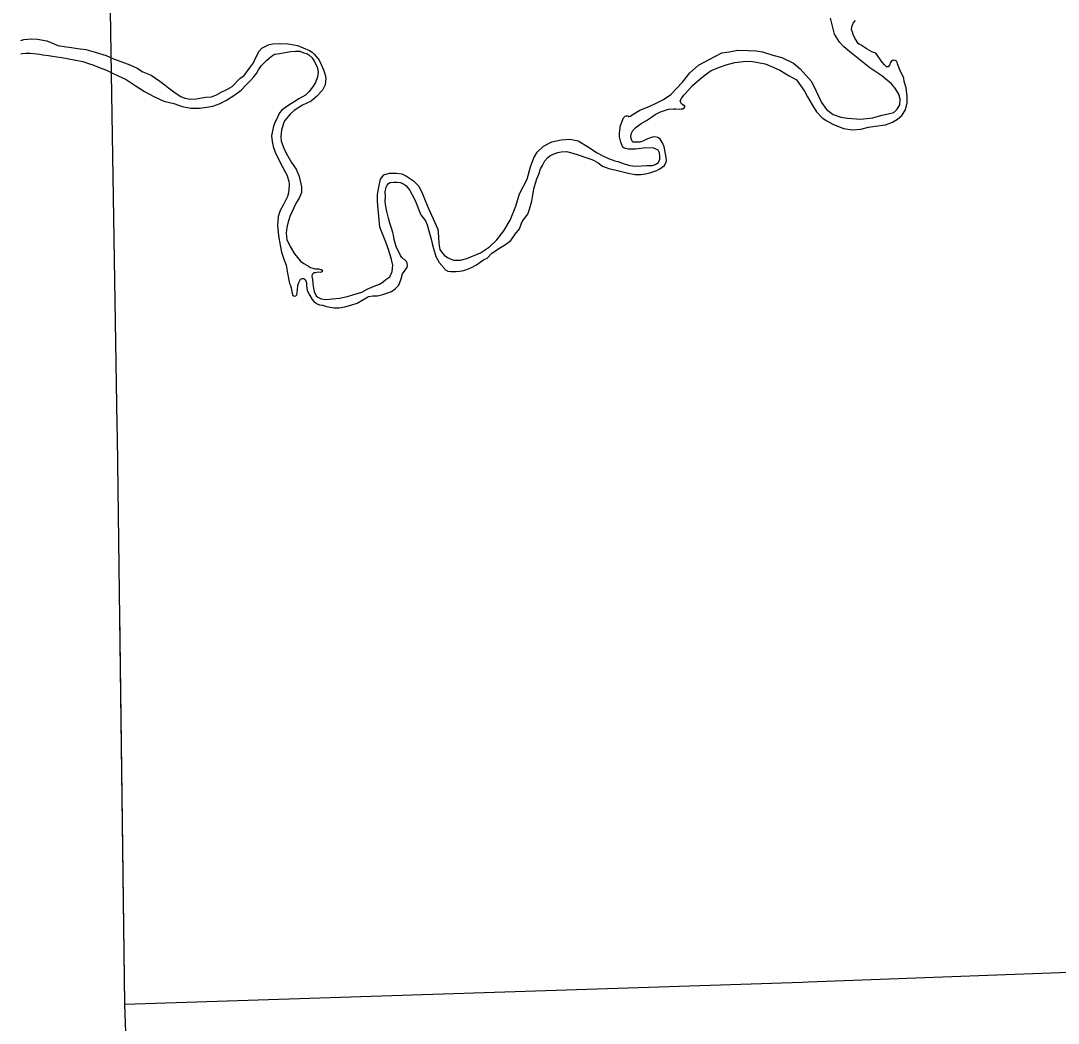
# Model space of a CAD drawing. Extents: x -939622 to -934222, y 1383701 to 1385301.
# Drawn here: x -936051.33 to -936037.1, y 1384251.78 to 1384265.52 of the extents above; entities that cross this region are included whole.
import ezdxf

# ---------------------------------------------------------------- set-up
doc = ezdxf.new("R2010")
doc.units = 0
doc.layers.add('Level 2', color=7, linetype='Continuous')
doc.layers.add('Level 9', color=7, linetype='Continuous')

msp = doc.modelspace()

# ---------------------------------------------------------------- linework, layer by layer
at = {"layer": 'Level 2'}
for points in [[(-936049.736, 1384247.406), (-936049.899, 1384252.04), (-936050.003, 1384259.81), (-936050.008, 1384259.981), (-936050.136, 1384267.932)], [(-936049.736, 1384247.406), (-936049.899, 1384252.04), (-936049.97, 1384257.402)], [(-936049.899, 1384252.04), (-936040.607, 1384252.341), (-936040.527, 1384252.348), (-936032.766, 1384252.633), (-936032.532, 1384252.632), (-936024.551, 1384252.849), (-936018.609, 1384253.07), (-936016.632, 1384253.15)], [(-936049.899, 1384252.04), (-936040.607, 1384252.341), (-936040.527, 1384252.348), (-936032.766, 1384252.633), (-936032.532, 1384252.632), (-936024.551, 1384252.849), (-936018.609, 1384253.07), (-936016.632, 1384253.15)]]:
    msp.add_lwpolyline(points, dxfattribs=at)
at = {"layer": 'Level 9'}
for points in [[(-936040.275, 1384264.308), (-936040.185, 1384264.24), (-936040.079, 1384264.203), (-936039.989, 1384264.186), (-936039.809, 1384264.176), (-936039.641, 1384264.194), (-936039.516, 1384264.228), (-936039.447, 1384264.241), (-936039.351, 1384264.267), (-936039.307, 1384264.313), (-936039.272, 1384264.373), (-936039.264, 1384264.449), (-936039.283, 1384264.517), (-936039.341, 1384264.604), (-936039.387, 1384264.66), (-936039.517, 1384264.77), (-936039.681, 1384264.879), (-936039.935, 1384265.08), (-936040.041, 1384265.166), (-936040.099, 1384265.231), (-936040.169, 1384265.341), (-936040.22, 1384265.557)], [(-936039.823, 1384265.199), (-936039.841, 1384265.214), (-936039.869, 1384265.258), (-936039.887, 1384265.285), (-936039.909, 1384265.333), (-936039.918, 1384265.369), (-936039.933, 1384265.402), (-936039.931, 1384265.441), (-936039.911, 1384265.492), (-936039.878, 1384265.529)], [(-936051.329, 1384265.251), (-936051.286, 1384265.266), (-936051.184, 1384265.276), (-936051.097, 1384265.272), (-936050.97, 1384265.247), (-936050.892, 1384265.218), (-936050.819, 1384265.183), (-936050.735, 1384265.169), (-936050.633, 1384265.159), (-936050.549, 1384265.145), (-936050.434, 1384265.129), (-936050.308, 1384265.095), (-936050.157, 1384265.046), (-936050.057, 1384265.002), (-936049.943, 1384264.962), (-936049.834, 1384264.919), (-936049.734, 1384264.875), (-936049.652, 1384264.825), (-936049.541, 1384264.779), (-936049.422, 1384264.696), (-936049.346, 1384264.64), (-936049.301, 1384264.602), (-936049.21, 1384264.537), (-936049.134, 1384264.487), (-936049.077, 1384264.464), (-936049.001, 1384264.45), (-936048.923, 1384264.452), (-936048.843, 1384264.465), (-936048.789, 1384264.475), (-936048.711, 1384264.482), (-936048.642, 1384264.507), (-936048.58, 1384264.544), (-936048.502, 1384264.579), (-936048.428, 1384264.622), (-936048.325, 1384264.732), (-936048.265, 1384264.772), (-936048.177, 1384264.891), (-936048.136, 1384264.948), (-936048.11, 1384265.012)], [(-936048.11, 1384265.012), (-936048.057, 1384265.109), (-936048.024, 1384265.148), (-936047.92, 1384265.198), (-936047.893, 1384265.201), (-936047.869, 1384265.205), (-936047.794, 1384265.212), (-936047.761, 1384265.209), (-936047.683, 1384265.213), (-936047.584, 1384265.194), (-936047.533, 1384265.185), (-936047.455, 1384265.153), (-936047.37, 1384265.115), (-936047.331, 1384265.092), (-936047.298, 1384265.059), (-936047.237, 1384264.985), (-936047.203, 1384264.916), (-936047.175, 1384264.85), (-936047.153, 1384264.781), (-936047.146, 1384264.73), (-936047.151, 1384264.643), (-936047.192, 1384264.57), (-936047.278, 1384264.479), (-936047.346, 1384264.421), (-936047.462, 1384264.365), (-936047.578, 1384264.291), (-936047.631, 1384264.242), (-936047.711, 1384264.151), (-936047.731, 1384264.103), (-936047.751, 1384264.024), (-936047.762, 1384263.937), (-936047.758, 1384263.874), (-936047.721, 1384263.775), (-936047.687, 1384263.709), (-936047.616, 1384263.578), (-936047.549, 1384263.489), (-936047.512, 1384263.39), (-936047.477, 1384263.246), (-936047.479, 1384263.171), (-936047.508, 1384263.092), (-936047.549, 1384263.025), (-936047.613, 1384262.892), (-936047.639, 1384262.838), (-936047.665, 1384262.747), (-936047.679, 1384262.687), (-936047.687, 1384262.614), (-936047.683, 1384262.56), (-936047.677, 1384262.524), (-936047.631, 1384262.429), (-936047.575, 1384262.33), (-936047.533, 1384262.277), (-936047.49, 1384262.229), (-936047.448, 1384262.194), (-936047.381, 1384262.158), (-936047.354, 1384262.141), (-936047.324, 1384262.132), (-936047.297, 1384262.123), (-936047.279, 1384262.121), (-936047.258, 1384262.124), (-936047.246, 1384262.121), (-936047.219, 1384262.112), (-936047.201, 1384262.113), (-936047.195, 1384262.104), (-936047.191, 1384262.095), (-936047.2, 1384262.08), (-936047.224, 1384262.073), (-936047.251, 1384262.076), (-936047.29, 1384262.069), (-936047.308, 1384262.069), (-936047.32, 1384262.06), (-936047.332, 1384262.045), (-936047.334, 1384262.015), (-936047.325, 1384261.976), (-936047.324, 1384261.928), (-936047.32, 1384261.882), (-936047.304, 1384261.813), (-936047.277, 1384261.754), (-936047.252, 1384261.736), (-936047.21, 1384261.71), (-936047.141, 1384261.701), (-936047.054, 1384261.709), (-936046.955, 1384261.719), (-936046.845, 1384261.745), (-936046.758, 1384261.77), (-936046.651, 1384261.804), (-936046.576, 1384261.842), (-936046.481, 1384261.885), (-936046.406, 1384261.913), (-936046.356, 1384261.944), (-936046.323, 1384261.974), (-936046.267, 1384262.011), (-936046.235, 1384262.087), (-936046.227, 1384262.171), (-936046.243, 1384262.249), (-936046.281, 1384262.372), (-936046.321, 1384262.486), (-936046.365, 1384262.6), (-936046.405, 1384262.695), (-936046.419, 1384262.845), (-936046.426, 1384262.942), (-936046.434, 1384263.044)], [(-936046.434, 1384263.044), (-936046.435, 1384263.14), (-936046.419, 1384263.243), (-936046.393, 1384263.354), (-936046.349, 1384263.412), (-936046.271, 1384263.434), (-936046.178, 1384263.435), (-936046.1, 1384263.424), (-936046.037, 1384263.395), (-936045.94, 1384263.327), (-936045.87, 1384263.256), (-936045.818, 1384263.149), (-936045.78, 1384263.059), (-936045.734, 1384262.951), (-936045.607, 1384262.667), (-936045.597, 1384262.559), (-936045.596, 1384262.469), (-936045.58, 1384262.388), (-936045.57, 1384262.373), (-936045.549, 1384262.34), (-936045.518, 1384262.307), (-936045.467, 1384262.272), (-936045.449, 1384262.263), (-936045.395, 1384262.243), (-936045.296, 1384262.241), (-936045.212, 1384262.264), (-936045.024, 1384262.344), (-936044.897, 1384262.424), (-936044.799, 1384262.522), (-936044.702, 1384262.644), (-936044.617, 1384262.789), (-936044.538, 1384262.983), (-936044.487, 1384263.149), (-936044.384, 1384263.352), (-936044.336, 1384263.521), (-936044.289, 1384263.642), (-936044.246, 1384263.721), (-936044.157, 1384263.806), (-936044.044, 1384263.865), (-936043.915, 1384263.891), (-936043.798, 1384263.898), (-936043.684, 1384263.879), (-936043.53, 1384263.785), (-936043.43, 1384263.717), (-936043.343, 1384263.673), (-936043.267, 1384263.635), (-936043.18, 1384263.603), (-936043.141, 1384263.595), (-936043.05, 1384263.563), (-936042.972, 1384263.537), (-936042.894, 1384263.532), (-936042.816, 1384263.536), (-936042.735, 1384263.537), (-936042.663, 1384263.541), (-936042.627, 1384263.554), (-936042.583, 1384263.581), (-936042.563, 1384263.627), (-936042.563, 1384263.669), (-936042.567, 1384263.711), (-936042.585, 1384263.75), (-936042.646, 1384263.779), (-936042.756, 1384263.781), (-936042.897, 1384263.764), (-936042.996, 1384263.765), (-936043.05, 1384263.779), (-936043.074, 1384263.794), (-936043.081, 1384263.815), (-936043.099, 1384263.857), (-936043.118, 1384263.932), (-936043.116, 1384263.983), (-936043.102, 1384264.089), (-936043.062, 1384264.191), (-936043.038, 1384264.216), (-936043.026, 1384264.222), (-936043.002, 1384264.219), (-936042.99, 1384264.213), (-936042.966, 1384264.217), (-936042.942, 1384264.232), (-936042.835, 1384264.3), (-936042.71, 1384264.35), (-936042.615, 1384264.393), (-936042.514, 1384264.443), (-936042.41, 1384264.513), (-936042.253, 1384264.681), (-936042.153, 1384264.809), (-936042.031, 1384264.913), (-936041.886, 1384264.993), (-936041.713, 1384265.082), (-936041.614, 1384265.099), (-936041.495, 1384265.122), (-936041.351, 1384265.117), (-936041.243, 1384265.113), (-936041.156, 1384265.099), (-936041.011, 1384265.05), (-936040.888, 1384265.019), (-936040.728, 1384264.94), (-936040.637, 1384264.866), (-936040.481, 1384264.69), (-936040.42, 1384264.559), (-936040.343, 1384264.404), (-936040.275, 1384264.308)], [(-936042.501, 1384263.54), (-936042.472, 1384263.598), (-936042.476, 1384263.652), (-936042.502, 1384263.796), (-936042.527, 1384263.85), (-936042.56, 1384263.898), (-936042.588, 1384263.924), (-936042.63, 1384263.933), (-936042.662, 1384263.926), (-936042.734, 1384263.904), (-936042.788, 1384263.879), (-936042.809, 1384263.867), (-936042.835, 1384263.858), (-936042.853, 1384263.857), (-936042.889, 1384263.857), (-936042.907, 1384263.857), (-936042.928, 1384263.859), (-936042.941, 1384263.874), (-936042.95, 1384263.895), (-936042.962, 1384263.937), (-936042.951, 1384263.982), (-936042.934, 1384264.019), (-936042.889, 1384264.064), (-936042.818, 1384264.114), (-936042.747, 1384264.157), (-936042.693, 1384264.193), (-936042.625, 1384264.237), (-936042.553, 1384264.274), (-936042.497, 1384264.295), (-936042.443, 1384264.311), (-936042.377, 1384264.315), (-936042.344, 1384264.316), (-936042.299, 1384264.313), (-936042.272, 1384264.317), (-936042.248, 1384264.317), (-936042.23, 1384264.329), (-936042.221, 1384264.344), (-936042.222, 1384264.353), (-936042.252, 1384264.374), (-936042.255, 1384264.374), (-936042.252, 1384264.374), (-936042.264, 1384264.386), (-936042.273, 1384264.401), (-936042.286, 1384264.425), (-936042.262, 1384264.467), (-936042.23, 1384264.51), (-936042.185, 1384264.558), (-936042.115, 1384264.635), (-936042.014, 1384264.723), (-936041.94, 1384264.784), (-936041.86, 1384264.843), (-936041.731, 1384264.893), (-936041.651, 1384264.918), (-936041.534, 1384264.953), (-936041.421, 1384264.966), (-936041.313, 1384264.971), (-936041.12, 1384264.931), (-936041.006, 1384264.888), (-936040.915, 1384264.844), (-936040.791, 1384264.77), (-936040.689, 1384264.712), (-936040.579, 1384264.56), (-936040.539, 1384264.479), (-936040.474, 1384264.369), (-936040.413, 1384264.273), (-936040.337, 1384264.193), (-936040.27, 1384264.152), (-936040.192, 1384264.108), (-936040.044, 1384264.047), (-936039.918, 1384264.027), (-936039.804, 1384264.038), (-936039.699, 1384264.063), (-936039.61, 1384264.077), (-936039.466, 1384264.097), (-936039.371, 1384264.131), (-936039.305, 1384264.174), (-936039.243, 1384264.223), (-936039.193, 1384264.302), (-936039.17, 1384264.399), (-936039.169, 1384264.492), (-936039.185, 1384264.603), (-936039.21, 1384264.693), (-936039.214, 1384264.738), (-936039.272, 1384264.851), (-936039.301, 1384264.935), (-936039.313, 1384264.968), (-936039.349, 1384264.983), (-936039.361, 1384264.98), (-936039.37, 1384264.979), (-936039.388, 1384264.967), (-936039.4, 1384264.952), (-936039.411, 1384264.916), (-936039.432, 1384264.894), (-936039.453, 1384264.891), (-936039.48, 1384264.918), (-936039.511, 1384264.956), (-936039.602, 1384265.079), (-936039.654, 1384265.099), (-936039.72, 1384265.134), (-936039.799, 1384265.187), (-936039.823, 1384265.199)], [(-936051.329, 1384265.068), (-936051.307, 1384265.073), (-936051.259, 1384265.08), (-936051.196, 1384265.078), (-936051.109, 1384265.07), (-936051.067, 1384265.065), (-936051.024, 1384265.056), (-936050.946, 1384265.049), (-936050.895, 1384265.037), (-936050.835, 1384265.029), (-936050.766, 1384265.018), (-936050.69, 1384265.004), (-936050.573, 1384264.982), (-936050.477, 1384264.963), (-936050.386, 1384264.934), (-936050.338, 1384264.92), (-936050.238, 1384264.879), (-936050.151, 1384264.844), (-936050.087, 1384264.815), (-936049.994, 1384264.769), (-936049.882, 1384264.716), (-936049.757, 1384264.634), (-936049.63, 1384264.555), (-936049.503, 1384264.485), (-936049.364, 1384264.421), (-936049.231, 1384264.39), (-936049.114, 1384264.349), (-936048.996, 1384264.324), (-936048.876, 1384264.323), (-936048.778, 1384264.34), (-936048.694, 1384264.353), (-936048.595, 1384264.391), (-936048.506, 1384264.437), (-936048.393, 1384264.508), (-936048.304, 1384264.573), (-936048.23, 1384264.649), (-936048.177, 1384264.704), (-936048.133, 1384264.753), (-936048.095, 1384264.802), (-936048.068, 1384264.853), (-936048.027, 1384264.908)], [(-936047.974, 1384264.96), (-936047.959, 1384264.981), (-936047.923, 1384265.011), (-936047.876, 1384265.048), (-936047.846, 1384265.064), (-936047.837, 1384265.064), (-936047.751, 1384265.08), (-936047.625, 1384265.1), (-936047.562, 1384265.107), (-936047.499, 1384265.105), (-936047.448, 1384265.084), (-936047.406, 1384265.073), (-936047.378, 1384265.058), (-936047.33, 1384265.014), (-936047.302, 1384264.969), (-936047.265, 1384264.891), (-936047.249, 1384264.825), (-936047.26, 1384264.756), (-936047.286, 1384264.677), (-936047.325, 1384264.614), (-936047.372, 1384264.556), (-936047.425, 1384264.504), (-936047.514, 1384264.452), (-936047.58, 1384264.412), (-936047.651, 1384264.366), (-936047.695, 1384264.335), (-936047.749, 1384264.298), (-936047.778, 1384264.261), (-936047.819, 1384264.171), (-936047.837, 1384264.137), (-936047.863, 1384264.08), (-936047.877, 1384264.016), (-936047.888, 1384263.944), (-936047.881, 1384263.866), (-936047.868, 1384263.8), (-936047.84, 1384263.722), (-936047.797, 1384263.633), (-936047.735, 1384263.513), (-936047.698, 1384263.444), (-936047.677, 1384263.409), (-936047.652, 1384263.325), (-936047.645, 1384263.277), (-936047.65, 1384263.207), (-936047.656, 1384263.165), (-936047.67, 1384263.114), (-936047.731, 1384262.996), (-936047.769, 1384262.92), (-936047.798, 1384262.838), (-936047.805, 1384262.718), (-936047.792, 1384262.577), (-936047.772, 1384262.445), (-936047.752, 1384262.352), (-936047.718, 1384262.256), (-936047.69, 1384262.172), (-936047.668, 1384262.061), (-936047.658, 1384261.989), (-936047.642, 1384261.923), (-936047.629, 1384261.896), (-936047.62, 1384261.863), (-936047.614, 1384261.836), (-936047.607, 1384261.791), (-936047.595, 1384261.758), (-936047.588, 1384261.752), (-936047.57, 1384261.747), (-936047.555, 1384261.75), (-936047.544, 1384261.765), (-936047.535, 1384261.795), (-936047.533, 1384261.837), (-936047.527, 1384261.892), (-936047.516, 1384261.937), (-936047.495, 1384261.97), (-936047.49, 1384261.982), (-936047.466, 1384261.989), (-936047.445, 1384261.989), (-936047.43, 1384261.977), (-936047.417, 1384261.956), (-936047.408, 1384261.929), (-936047.407, 1384261.89), (-936047.398, 1384261.827), (-936047.364, 1384261.756), (-936047.333, 1384261.702), (-936047.306, 1384261.672), (-936047.263, 1384261.643), (-936047.233, 1384261.631), (-936047.188, 1384261.623), (-936047.134, 1384261.608), (-936047.029, 1384261.589), (-936046.963, 1384261.587), (-936046.882, 1384261.6), (-936046.801, 1384261.625), (-936046.715, 1384261.65), (-936046.637, 1384261.699), (-936046.557, 1384261.743), (-936046.5, 1384261.752), (-936046.434, 1384261.753), (-936046.363, 1384261.772), (-936046.243, 1384261.813), (-936046.193, 1384261.85), (-936046.145, 1384261.899), (-936046.111, 1384261.986), (-936046.091, 1384262.053)], [(-936047.974, 1384264.96), (-936048.027, 1384264.908)], [(-936046.091, 1384262.053), (-936046.055, 1384262.105), (-936046.029, 1384262.141), (-936046.026, 1384262.171), (-936046.03, 1384262.201), (-936046.039, 1384262.222), (-936046.063, 1384262.249), (-936046.084, 1384262.261), (-936046.1, 1384262.278), (-936046.121, 1384262.305), (-936046.133, 1384262.338), (-936046.155, 1384262.377), (-936046.18, 1384262.428), (-936046.208, 1384262.524), (-936046.218, 1384262.584), (-936046.224, 1384262.62), (-936046.237, 1384262.667), (-936046.268, 1384262.748), (-936046.284, 1384262.817), (-936046.309, 1384262.907), (-936046.325, 1384263.006), (-936046.329, 1384263.048), (-936046.327, 1384263.108), (-936046.331, 1384263.178), (-936046.317, 1384263.244), (-936046.305, 1384263.271), (-936046.284, 1384263.293), (-936046.261, 1384263.308), (-936046.21, 1384263.312), (-936046.168, 1384263.312), (-936046.123, 1384263.304), (-936046.086, 1384263.292), (-936046.047, 1384263.266), (-936045.998, 1384263.206), (-936045.961, 1384263.138), (-936045.918, 1384263.057), (-936045.841, 1384262.862), (-936045.777, 1384262.782), (-936045.752, 1384262.725), (-936045.72, 1384262.611), (-936045.702, 1384262.546), (-936045.686, 1384262.468), (-936045.667, 1384262.399), (-936045.635, 1384262.291), (-936045.589, 1384262.21), (-936045.522, 1384262.133), (-936045.51, 1384262.112), (-936045.471, 1384262.092), (-936045.429, 1384262.086), (-936045.393, 1384262.084), (-936045.357, 1384262.084), (-936045.312, 1384262.091), (-936045.273, 1384262.097), (-936045.222, 1384262.11), (-936045.153, 1384262.135), (-936045.079, 1384262.175), (-936045.026, 1384262.215), (-936044.981, 1384262.246), (-936044.933, 1384262.27), (-936044.868, 1384262.338), (-936044.746, 1384262.414), (-936044.678, 1384262.457), (-936044.607, 1384262.513), (-936044.545, 1384262.598), (-936044.489, 1384262.671), (-936044.449, 1384262.773), (-936044.375, 1384262.874), (-936044.349, 1384262.94), (-936044.32, 1384263.049), (-936044.304, 1384263.133), (-936044.293, 1384263.218), (-936044.267, 1384263.296), (-936044.25, 1384263.357), (-936044.224, 1384263.42), (-936044.198, 1384263.493), (-936044.174, 1384263.541), (-936044.139, 1384263.602), (-936044.098, 1384263.648), (-936044.071, 1384263.672), (-936044.035, 1384263.691), (-936043.961, 1384263.716), (-936043.916, 1384263.725), (-936043.841, 1384263.729), (-936043.754, 1384263.71), (-936043.682, 1384263.686), (-936043.591, 1384263.655), (-936043.51, 1384263.626), (-936043.471, 1384263.614), (-936043.407, 1384263.576), (-936043.35, 1384263.532), (-936043.262, 1384263.5), (-936043.16, 1384263.474), (-936043.088, 1384263.457), (-936042.998, 1384263.434), (-936042.901, 1384263.418), (-936042.823, 1384263.416), (-936042.758, 1384263.426), (-936042.698, 1384263.438), (-936042.602, 1384263.47), (-936042.564, 1384263.494), (-936042.501, 1384263.54)]]:
    msp.add_lwpolyline(points, dxfattribs=at)

doc.saveas('drawing.dxf')
